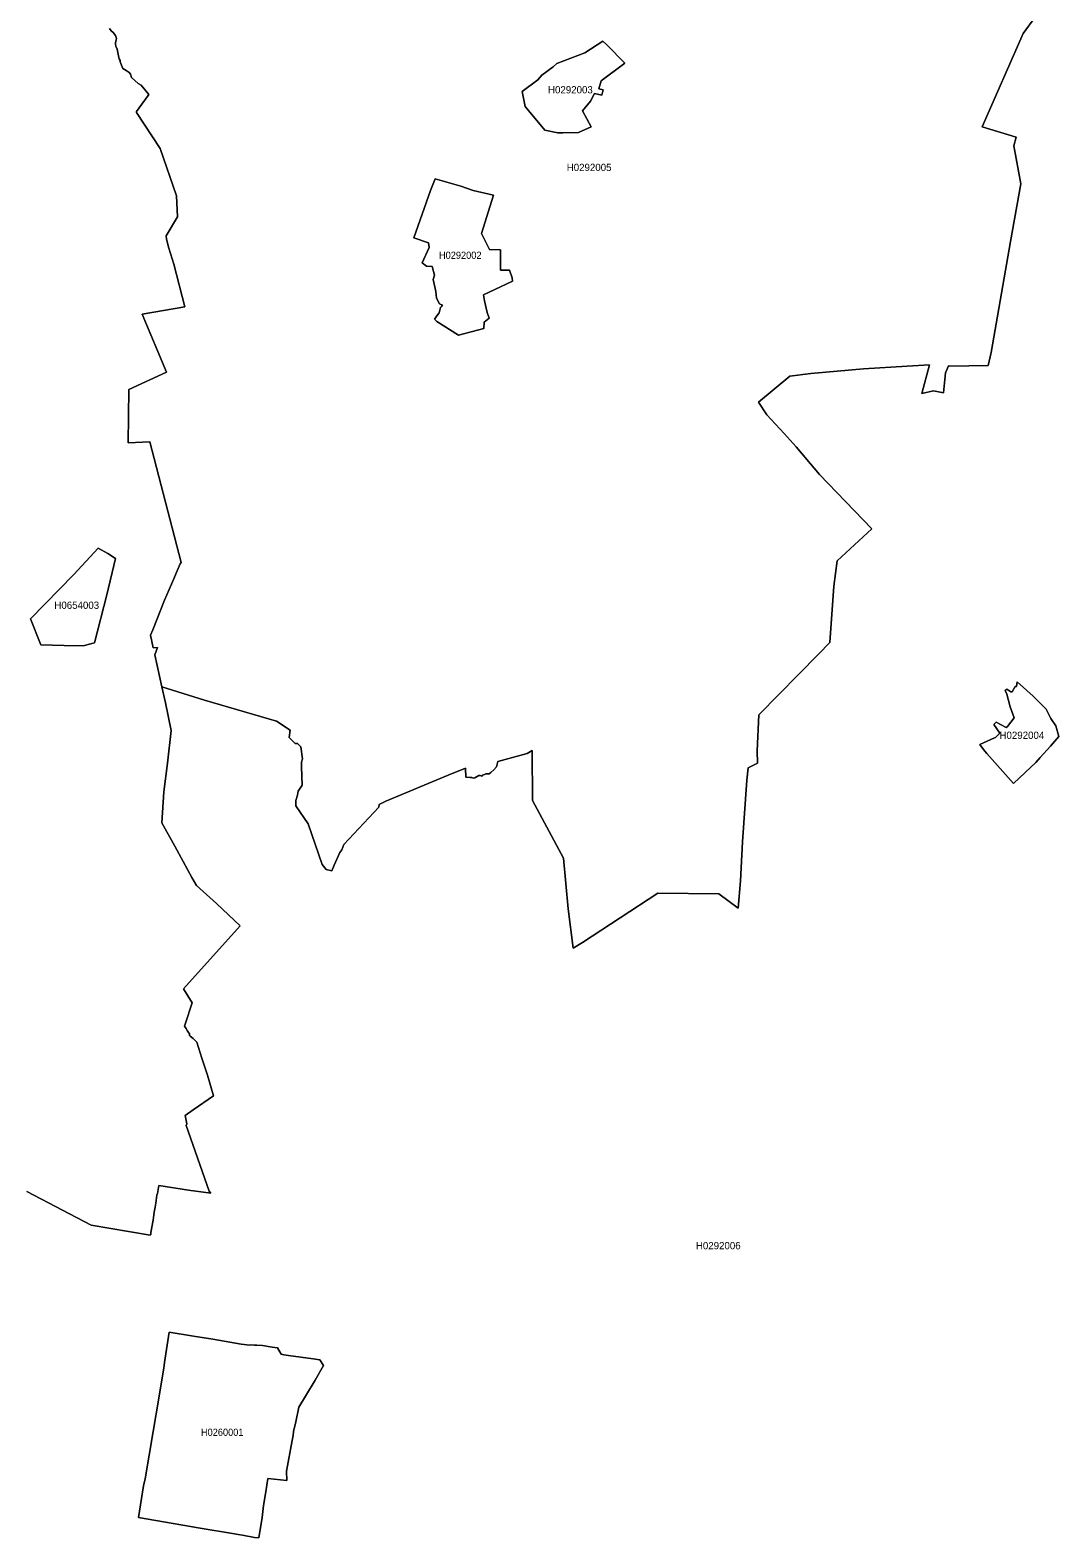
# Model space of a CAD drawing. Extents: x 369010 to 739155, y 6377141 to 6616555.
# Drawn here: x 544267 to 558444, y 6514263 to 6535037 of the extents above; entities that cross this region are included whole.
import ezdxf
from ezdxf.enums import TextEntityAlignment as Align

# ---------------------------------------------------------------- set-up
doc = ezdxf.new("R2010")
doc.units = 0
doc.header["$LTSCALE"] = 40
doc.layers.add('1', color=7, linetype='Continuous', lineweight=13)
doc.layers.add('2', color=7, linetype='Continuous')

msp = doc.modelspace()

# ---------------------------------------------------------------- linework, layer by layer
at = {"layer": '1'}
for points in [[(558114.58, 6535212.2), (557951.89, 6534989.76), (557388.18, 6533703.8), (557858.38, 6533563.78), (557826.1, 6533445.11), (557919.45, 6532922.12), (557779.43, 6532124.72), (557513.8, 6530597.95), (557470.44, 6530416.39), (556938.34, 6530409.27), (556922.45, 6530412.75), (556880.08, 6530313.78), (556855.26, 6530041.52), (556715.57, 6530066.18), (556555.53, 6530029.11), (556661.62, 6530426.98), (556352.29, 6530409.27), (555753.83, 6530368.56), (555024.29, 6530305.01), (554738.79, 6530271.41), (554305.17, 6529911.94), (554419.7, 6529736.67), (554658.03, 6529479.97), (554825.02, 6529296.59), (555146.59, 6528914.44), (555865.38, 6528166.03), (555391.21, 6527727.28), (555342.72, 6527376.91), (555288.76, 6526599.54), (555132.53, 6526440.49), (554310.63, 6525605.52), (554286.3, 6525105.2), (554290.28, 6524935.23), (554160.69, 6524873.99), (554146.29, 6524701.04), (554085.05, 6523854.32), (554056.25, 6523315.94), (554023.81, 6522941.24), (553757.35, 6523135.87), (552918.25, 6523146.63), (551878.55, 6522465.74), (551752.6, 6522387.46), (551680.44, 6522931.64), (551619.37, 6523628.74), (551190.72, 6524424.98), (551184.59, 6525112.15), (551115.25, 6525069.95), (550710.42, 6524962.04), (550691.89, 6524885.74), (550657.96, 6524843.21), (550617.25, 6524810.94), (550591.76, 6524792.4), (550573.22, 6524788.92), (550549.39, 6524792.4), (550529.03, 6524782.14), (550501.89, 6524772.04), (550490.14, 6524760.13), (550469.78, 6524766.91), (550451.08, 6524765.26), (550395.14, 6524734.64), (550374.62, 6524731.16), (550352.6, 6524739.6), (550330.59, 6524737.95), (550269.52, 6524746.39), (550267.54, 6524867.7), (550028.71, 6524771.55), (549168.59, 6524413.23), (549077.23, 6524368.54), (549071.27, 6524332.63), (548590.32, 6523815.6), (548563.34, 6523743.77), (548536.53, 6523708.02), (548455.76, 6523531.59), (548422.99, 6523453.97), (548348.19, 6523471.84), (548291.42, 6523540.53), (548100.26, 6524102.58), (547926.98, 6524347.69), (547929.13, 6524423.99), (547950.48, 6524497.64), (547962.07, 6524551.92), (548016.35, 6524635.17), (548004.77, 6524885.25), (548004.77, 6524950.46), (548018.34, 6524996.96), (547996.99, 6525161.8), (547952.47, 6525208.31), (547917.54, 6525208.31), (547838.1, 6525289.74), (547849.69, 6525392.35), (547663.83, 6525516.48), (546670.47, 6525804.46), (546081.77, 6525989.32), (546132.09, 6525768.21), (546211.69, 6525385.4), (546158.73, 6524936.55), (546110.41, 6524541.33)], [(547926.98, 6524347.69), (548100.26, 6524102.58), (548291.42, 6523540.53), (548348.19, 6523471.84), (548422.99, 6523453.97), (548455.76, 6523531.59), (548536.53, 6523708.02), (548563.34, 6523743.77), (548590.32, 6523815.6), (549071.27, 6524332.63), (549077.23, 6524368.54), (549168.59, 6524413.23), (550028.71, 6524771.55), (550267.54, 6524867.7), (550269.52, 6524746.39), (550330.59, 6524737.95), (550352.6, 6524739.6), (550374.62, 6524731.16), (550395.14, 6524734.64), (550451.08, 6524765.26), (550469.78, 6524766.91), (550490.14, 6524760.13), (550501.89, 6524772.04), (550529.03, 6524782.14), (550549.39, 6524792.4), (550573.22, 6524788.92), (550591.76, 6524792.4), (550617.25, 6524810.94), (550657.96, 6524843.21), (550691.89, 6524885.74), (550710.42, 6524962.04), (551115.25, 6525069.95), (551184.59, 6525112.15), (551190.72, 6524424.98), (551619.37, 6523628.74), (551680.44, 6522931.64), (551752.6, 6522387.46), (551878.55, 6522465.74), (552918.25, 6523146.63), (553757.35, 6523135.87), (554023.81, 6522941.24), (554056.25, 6523315.94), (554085.05, 6523854.32), (554146.29, 6524701.04), (554160.69, 6524873.99), (554290.28, 6524935.23), (554286.3, 6525105.2), (554310.63, 6525605.52), (555132.53, 6526440.49), (555288.76, 6526599.54), (555342.72, 6527376.91), (555391.21, 6527727.28), (555865.38, 6528166.03), (555146.59, 6528914.44), (554825.02, 6529296.59), (554658.03, 6529479.97), (554419.7, 6529736.67), (554305.17, 6529911.94), (554738.79, 6530271.41), (555024.29, 6530305.01), (555753.83, 6530368.56), (556352.29, 6530409.27), (556661.62, 6530426.98), (556555.53, 6530029.11), (556715.57, 6530066.18), (556855.26, 6530041.52), (556880.08, 6530313.78), (556922.45, 6530412.75), (556938.34, 6530409.27), (557470.44, 6530416.39), (557513.8, 6530597.95), (557779.43, 6532124.72), (557919.45, 6532922.12), (557826.1, 6533445.11), (557858.38, 6533563.78), (557388.18, 6533703.8), (557951.89, 6534989.76), (558114.58, 6535212.2)], [(545359.51, 6535060.27), (545384.67, 6535030.15), (545409.99, 6535005.98), (545442.27, 6534962.29), (545455.51, 6534923.56), (545454.68, 6534904.03), (545443.59, 6534864.97), (545441.44, 6534843.79), (545446.57, 6534818.3), (545463.95, 6534774.28), (545487.78, 6534658.76), (545494.57, 6534640.88), (545506.48, 6534621.02), (545508.96, 6534603.15), (545543.72, 6534507.15), (545592.05, 6534482.16), (545629.45, 6534453.7), (545648.15, 6534431.68), (545663.38, 6534385.84), (545757.22, 6534301.43), (545794.96, 6534281.08), (545901.71, 6534150.99), (545892.77, 6534139.24), (545807.37, 6534018.92), (545730.41, 6533918.46), (545734.05, 6533904.88), (546060.59, 6533408.87), (546283.03, 6532752.65), (546299.58, 6532466.99), (546140.86, 6532202.18), (546146.16, 6532155.67), (546180.08, 6532033.2), (546248.44, 6531813.91), (546398.88, 6531222.89), (545812.33, 6531124.42), (546143.84, 6530326.52), (545628.46, 6530088.03), (545619.69, 6529349.55), (545915.44, 6529363.45), (546346.91, 6527704.28), (546334.83, 6527683.75), (546216.99, 6527404.22), (546120.34, 6527182.61), (545955.99, 6526774.31), (545927.36, 6526699.5), (545964.6, 6526526.39), (546020.87, 6526531.35), (545985.45, 6526429.57), (546048.01, 6526137.95), (546081.77, 6525989.32), (546670.47, 6525804.46), (547663.83, 6525516.48), (547849.69, 6525392.35), (547838.1, 6525289.74), (547917.54, 6525208.31), (547952.47, 6525208.31), (547996.99, 6525161.8), (548018.34, 6524996.96), (548004.77, 6524950.46), (548004.77, 6524885.25), (548016.35, 6524635.17), (547962.07, 6524551.92), (547950.48, 6524497.64), (547929.13, 6524423.99), (547926.98, 6524347.69)], [(546495.37, 6523363.27), (546375.71, 6523580.08), (546260.85, 6523792.59), (546080.78, 6524115.16), (546110.41, 6524541.33), (546158.73, 6524936.55), (546211.69, 6525385.4), (546132.09, 6525768.21), (546081.77, 6525989.32), (546048.01, 6526137.95), (545985.45, 6526429.57), (546020.87, 6526531.35), (545964.6, 6526526.39), (545927.36, 6526699.5), (545955.99, 6526774.31), (546120.34, 6527182.61), (546216.99, 6527404.22), (546334.83, 6527683.75), (546346.91, 6527704.28), (545915.44, 6529363.45), (545619.69, 6529349.55), (545628.46, 6530088.03), (546143.84, 6530326.52), (545812.33, 6531124.42), (546398.88, 6531222.89), (546248.44, 6531813.91), (546180.08, 6532033.2), (546146.16, 6532155.67), (546140.86, 6532202.18), (546299.58, 6532466.99), (546283.03, 6532752.65), (546060.59, 6533408.87), (545734.05, 6533904.88), (545730.41, 6533918.46), (545807.37, 6534018.92), (545892.77, 6534139.24), (545901.71, 6534150.99), (545794.96, 6534281.08), (545757.22, 6534301.43), (545663.38, 6534385.84), (545648.15, 6534431.68), (545629.45, 6534453.7), (545592.05, 6534482.16), (545543.72, 6534507.15), (545508.96, 6534603.15), (545506.48, 6534621.02), (545494.57, 6534640.88), (545487.78, 6534658.76), (545463.95, 6534774.28), (545446.57, 6534818.3), (545441.44, 6534843.79), (545443.59, 6534864.97), (545454.68, 6534904.03), (545455.51, 6534923.56), (545442.27, 6534962.29), (545409.99, 6535005.98), (545384.67, 6535030.15), (545359.51, 6535060.27)], [(546110.41, 6524541.33), (546080.78, 6524115.16), (546260.85, 6523792.59), (546375.71, 6523580.08), (546495.37, 6523363.27), (546560.41, 6523251.06), (546834.32, 6523003.14), (547161.03, 6522695.46), (546379.18, 6521826.73), (546499.18, 6521634.09), (546404.51, 6521341.31), (546392.09, 6521313.17), (546402.19, 6521297.78), (546419.4, 6521283.05), (546432.97, 6521251.94), (546451.01, 6521227.44), (546462.6, 6521205.76), (546464.59, 6521185.41), (546473.52, 6521177.63), (546513.74, 6521141.55), (546564.71, 6521090.74), (546634.89, 6520873.27), (546712.18, 6520637.42), (546752.4, 6520495.09), (546794.77, 6520354.24), (546515.56, 6520162.26), (546401.69, 6520081.66), (546427.84, 6519969.78), (546417.09, 6519946.61), (546732.04, 6519038.82), (546758.19, 6519011.68), (546451.34, 6519052.56), (546039.74, 6519116.77), (546021.53, 6519009.69), (546014.75, 6518982.88), (545998.86, 6518874.31), (545987.77, 6518821.68), (545978.33, 6518750.18), (545960.96, 6518640.45), (545932.16, 6518469.82), (545931.17, 6518443.83), (545921.57, 6518435.72), (545108.28, 6518570.61), (544220.52, 6519033.19)], [(544220.52, 6519033.19), (545108.28, 6518570.61), (545921.57, 6518435.72), (545931.17, 6518443.83), (545932.16, 6518469.82), (545960.96, 6518640.45), (545978.33, 6518750.18), (545987.77, 6518821.68), (545998.86, 6518874.31), (546014.75, 6518982.88), (546021.53, 6519009.69), (546039.74, 6519116.77), (546451.34, 6519052.56), (546758.19, 6519011.68), (546732.04, 6519038.82), (546417.09, 6519946.61), (546427.84, 6519969.78), (546401.69, 6520081.66), (546515.56, 6520162.26), (546794.77, 6520354.24), (546752.4, 6520495.09), (546712.18, 6520637.42), (546634.89, 6520873.27), (546564.71, 6521090.74), (546513.74, 6521141.55), (546473.52, 6521177.63), (546464.59, 6521185.41), (546462.6, 6521205.76), (546451.01, 6521227.44), (546432.97, 6521251.94), (546419.4, 6521283.05), (546402.19, 6521297.78), (546392.09, 6521313.17), (546404.51, 6521341.31), (546499.18, 6521634.09), (546379.18, 6521826.73), (547161.03, 6522695.46), (546834.32, 6523003.14), (546560.41, 6523251.06), (546495.37, 6523363.27)]]:
    msp.add_lwpolyline(points, dxfattribs=at)
for points in [[(552465.1, 6534582.13), (552138.72, 6534338.34), (552105.29, 6534229.27), (552166.36, 6534213.22), (552145.01, 6534141.06), (552043.23, 6534162.91), (551987.95, 6534056.82), (551877.56, 6533924.41), (551999.7, 6533706.28), (551823.77, 6533626.34), (551610.1, 6533623.36), (551538.94, 6533624.85), (551361.52, 6533661.26), (551091.25, 6533984.99), (551049.05, 6534192.86), (551262.71, 6534354.23), (551320.47, 6534416.79), (551474.56, 6534533.14), (551525.37, 6534578.32), (551913.8, 6534724.46), (552160.24, 6534887.15), (552216.01, 6534833.86)], [(551262.71, 6534354.23), (551049.05, 6534192.86), (551091.25, 6533984.99), (551361.52, 6533661.26), (551538.94, 6533624.85), (551610.1, 6533623.36), (551823.77, 6533626.34), (551999.7, 6533706.28), (551877.56, 6533924.41), (551987.95, 6534056.82), (552043.23, 6534162.91), (552145.01, 6534141.06), (552166.36, 6534213.22), (552105.29, 6534229.27), (552138.72, 6534338.34), (552465.1, 6534582.13), (552216.01, 6534833.86), (552160.24, 6534887.15), (551913.8, 6534724.46), (551525.37, 6534578.32), (551474.56, 6534533.14), (551320.47, 6534416.79)], [(550372.96, 6532827.78), (550651.34, 6532764.07), (550486.5, 6532236.77), (550595.73, 6532016.15), (550747.5, 6532010.19), (550747.5, 6531729.67), (550875.6, 6531729.67), (550909.86, 6531622.92), (550914.66, 6531577.73), (550516.45, 6531390.55), (550528.37, 6531309.12), (550565.61, 6531147.92), (550591.43, 6531066.99), (550522.74, 6531014.85), (550520.09, 6530925.48), (550170.55, 6530833.63), (549871.15, 6531024.78), (549837.72, 6531056.23), (549887.04, 6531120.28), (549902.6, 6531143.12), (549922.79, 6531213.62), (549936.69, 6531230.01), (549950.76, 6531248.55), (549910.71, 6531264.76), (549865.03, 6531345.03), (549858.08, 6531434.24), (549821.5, 6531601.4), (549837.56, 6531660.98), (549807.77, 6531779.15), (549727.66, 6531785.94), (549670.4, 6531831.78), (549766.56, 6532044.79), (549755.14, 6532108.84), (549556.03, 6532177.52), (549785.92, 6532825.8), (549846.66, 6532990.31), (550203.65, 6532889.52)], [(549910.71, 6531264.76), (549950.76, 6531248.55), (549936.69, 6531230.01), (549922.79, 6531213.62), (549902.6, 6531143.12), (549887.04, 6531120.28), (549837.72, 6531056.23), (549871.15, 6531024.78), (550170.55, 6530833.63), (550520.09, 6530925.48), (550522.74, 6531014.85), (550591.43, 6531066.99), (550565.61, 6531147.92), (550528.37, 6531309.12), (550516.45, 6531390.55), (550914.66, 6531577.73), (550909.86, 6531622.92), (550875.6, 6531729.67), (550747.5, 6531729.67), (550747.5, 6532010.19), (550595.73, 6532016.15), (550486.5, 6532236.77), (550651.34, 6532764.07), (550372.96, 6532827.78), (550203.65, 6532889.52), (549846.66, 6532990.31), (549785.92, 6532825.8), (549556.03, 6532177.52), (549755.14, 6532108.84), (549766.56, 6532044.79), (549670.4, 6531831.78), (549727.66, 6531785.94), (549807.77, 6531779.15), (549837.56, 6531660.98), (549821.5, 6531601.4), (549858.08, 6531434.24), (549865.03, 6531345.03)], [(545323.1, 6527256.42), (545445.41, 6527758.4), (545335.68, 6527824.27), (545203.94, 6527899.41), (544868.46, 6527538.77), (544272.82, 6526927.07), (544413.83, 6526569.42), (544736.89, 6526559.98), (544997.06, 6526553.69), (545153.79, 6526594.41)], [(545323.1, 6527256.42), (545153.79, 6526594.41), (544997.06, 6526553.69), (544736.89, 6526559.98), (544413.83, 6526569.42), (544272.82, 6526927.07), (544868.46, 6527538.77), (545203.94, 6527899.41), (545335.68, 6527824.27), (545445.41, 6527758.4)], [(558090.74, 6525860.89), (558267.34, 6525683.14), (558331.88, 6525554.05), (558403.88, 6525450.44), (558444.43, 6525303.48), (558327.58, 6525173.22), (558185.08, 6525017.15), (558125, 6524948.47), (557979.36, 6524807.63), (557820.48, 6524656.85), (557453.72, 6525072.27), (557419.96, 6525108.02), (557355.41, 6525193.75), (557555.5, 6525287.92), (557572.55, 6525292.88), (557632.3, 6525350.81), (557549.22, 6525467.82), (557579.83, 6525503.57), (557720.51, 6525430.58), (557735.74, 6525440.68), (557830.74, 6525561.17), (557771.16, 6525715.25), (557728.79, 6525888.37), (557704.95, 6525937.69), (557726.97, 6525958.04), (557781.91, 6525920.97), (557799.95, 6525922.3), (557840.5, 6525994.46), (557859.2, 6525994.46), (557869.63, 6526058.51)], [(557735.74, 6525440.68), (557720.51, 6525430.58), (557579.83, 6525503.57), (557549.22, 6525467.82), (557632.3, 6525350.81), (557572.55, 6525292.88), (557555.5, 6525287.92), (557355.41, 6525193.75), (557419.96, 6525108.02), (557453.72, 6525072.27), (557820.48, 6524656.85), (557979.36, 6524807.63), (558125, 6524948.47), (558185.08, 6525017.15), (558327.58, 6525173.22), (558444.43, 6525303.48), (558403.88, 6525450.44), (558331.88, 6525554.05), (558267.34, 6525683.14), (558090.74, 6525860.89), (557869.63, 6526058.51), (557859.2, 6525994.46), (557840.5, 6525994.46), (557799.95, 6525922.3), (557781.91, 6525920.97), (557726.97, 6525958.04), (557704.95, 6525937.69), (557728.79, 6525888.37), (557771.16, 6525715.25), (557830.74, 6525561.17)], [(547418.55, 6514263.04), (547356.82, 6514269.82), (547194.79, 6514297.96), (547132.23, 6514307.23), (547056.76, 6514321.46), (546607.91, 6514396.6), (545760.86, 6514541.74), (545829.55, 6514980.99), (545853.88, 6515074.17), (545962.61, 6515729.57), (546040.56, 6516187.52), (546111.07, 6516607.23), (546116.2, 6516639.84), (546116.7, 6516680.06), (546180.91, 6517095.14), (546518.7, 6517043.67), (546784.5, 6516998.98), (547175.59, 6516933.61), (547294.59, 6516919.87), (547322.72, 6516922.19), (547359.96, 6516917.55), (547390.91, 6516918.71), (547468.2, 6516914.74), (547601.6, 6516891.24), (547677.73, 6516881.97), (547726.39, 6516794.92), (547764.12, 6516785.65), (547827.68, 6516775.39), (548166.13, 6516728.38), (548257.16, 6516716.96), (548309.95, 6516639.51), (548194.76, 6516436.6), (548063.68, 6516214.16), (547968.19, 6516065.71), (547928.63, 6515862.8), (547897.68, 6515726.42), (547890.24, 6515672.47), (547876, 6515603.78), (547799.87, 6515180.09), (547802.68, 6515055.14), (547541.02, 6515079.3), (547515.37, 6514899.23), (547484.92, 6514710.06), (547462.57, 6514543.9)], [(547418.55, 6514263.04), (547462.57, 6514543.9), (547484.92, 6514710.06), (547515.37, 6514899.23), (547541.02, 6515079.3), (547802.68, 6515055.14), (547799.87, 6515180.09), (547876, 6515603.78), (547890.24, 6515672.47), (547897.68, 6515726.42), (547928.63, 6515862.8), (547968.19, 6516065.71), (548063.68, 6516214.16), (548194.76, 6516436.6), (548309.95, 6516639.51), (548257.16, 6516716.96), (548166.13, 6516728.38), (547827.68, 6516775.39), (547764.12, 6516785.65), (547726.39, 6516794.92), (547677.73, 6516881.97), (547601.6, 6516891.24), (547468.2, 6516914.74), (547390.91, 6516918.71), (547359.96, 6516917.55), (547322.72, 6516922.19), (547294.59, 6516919.87), (547175.59, 6516933.61), (546784.5, 6516998.98), (546518.7, 6517043.67), (546180.91, 6517095.14), (546116.7, 6516680.06), (546116.2, 6516639.84), (546111.07, 6516607.23), (546040.56, 6516187.52), (545962.61, 6515729.57), (545853.88, 6515074.17), (545829.55, 6514980.99), (545760.86, 6514541.74), (546607.91, 6514396.6), (547056.76, 6514321.46), (547132.23, 6514307.23), (547194.79, 6514297.96), (547356.82, 6514269.82)]]:
    msp.add_lwpolyline(points, close=True, dxfattribs=at)

# ---------------------------------------------------------------- texts
at = {"layer": '2'}
for s, p in [('H0292003', (551712.82, 6534166.27)), ('H0292005', (551970.55, 6533096.41)), ('H0654003', (544909.19, 6527063.75)), ('H0292004', (557934.79, 6525271.5)), ('H0292006', (553750.56, 6518239.21))]:
    msp.add_text(s, height=100, dxfattribs=at).set_placement(p, align=Align.CENTER)
at = {"layer": '2', "width": 0.95}
for s, p in [('H0292002', (550194.57, 6531886.07)), ('H0260001', (546913.72, 6515667.81))]:
    msp.add_text(s, height=100, dxfattribs=at).set_placement(p, align=Align.CENTER)

doc.saveas('drawing.dxf')
